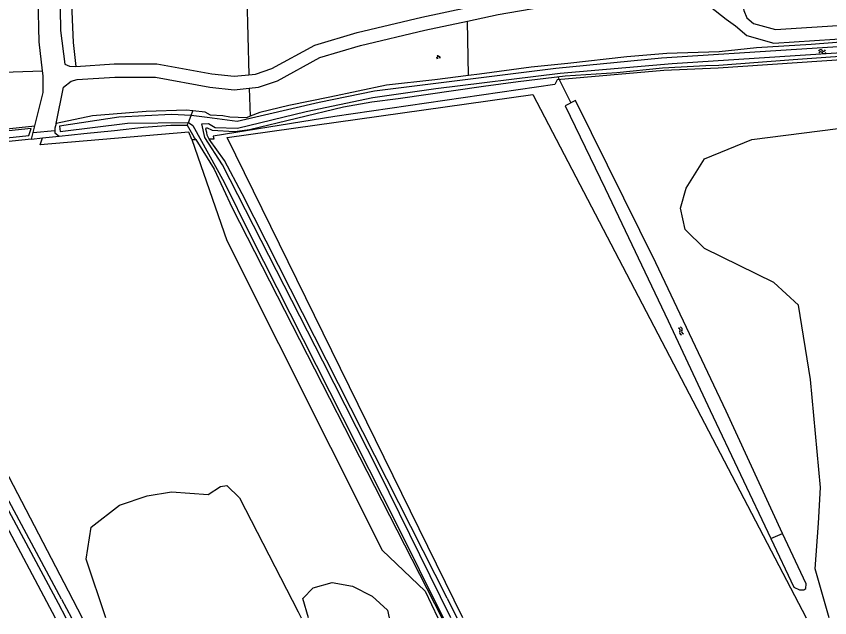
# Model space of a CAD drawing. Extents: x 128999 to 131010, y 395498 to 399007.
# Drawn here: x 130522.1 to 130689.8, y 395500 to 395623.9 of the extents above; entities that cross this region are included whole.
import ezdxf

# ---------------------------------------------------------------- set-up
doc = ezdxf.new("R2010")
doc.units = 0
for name, color, linetype in [('gg-afsc-draadraster', 7, 'Continuous'), ('gg-knt-bronhoudergrens', 7, 'Continuous'), ('gg-knt-onverhard', 7, 'Continuous'), ('gg-kntw-bovenkant insteek waterloop', 7, 'Continuous'), ('gg-kntw-waterlijn', 7, 'Continuous'), ('gg-kwrk-duiker nz buis', 7, 'Continuous'), ('gt-grn-groengrens', 7, 'Continuous'), ('gt-grn-vlakafsluiter', 7, 'Continuous'), ('gt-symb-groenvak', 7, 'Continuous'), ('gt-symb-watersymbool', 7, 'Continuous'), ('gx-grn-maaiveld', 7, 'Continuous')]:
    doc.layers.add(name, color=color, linetype=linetype)

# ---------------------------------------------------------------- blocks, each defined once
blk = doc.blocks.new('gt0-WA')
at = {"layer": 'gt-symb-watersymbool'}
for centre, start, end in [((-0.32, 0.02), 28.0725, 151.9275), ((0.43, 0.42), 208.0725, 331.9275), ((-0.32, -0.43), 28.0725, 151.9275), ((0.43, -0.03), 208.0725, 331.9275)]:
    blk.add_arc(centre, 0.425, start, end, dxfattribs=at)
blk = doc.blocks.new('gt0-GRVAK')
at = {"layer": 'gt-symb-groenvak'}
for p, q in [((-0.11, 0.19), (-0.23, 0.24)), ((-0.18, 0.15), (0.09, 0.15)), ((-0.09, 0.21), (-0.16, 0.32)), ((-0.05, 0.21), (-0.05, 0.39)), ((0, 0.21), (0.06, 0.32)), ((0.01, 0.19), (0.13, 0.24)), ((0.26, -0.05), (0.2, 0.06)), ((0.31, -0.05), (0.31, 0.13)), ((0.35, -0.05), (0.41, 0.06)), ((-0.24, -0.23), (-0.36, -0.18)), ((-0.32, -0.26), (-0.05, -0.26)), ((-0.23, -0.21), (-0.29, -0.1)), ((-0.18, -0.2), (-0.18, -0.02)), ((-0.14, -0.21), (-0.07, -0.1)), ((-0.12, -0.23), (0, -0.18)), ((0.24, -0.07), (0.12, -0.02)), ((0.17, -0.11), (0.44, -0.11)), ((0.37, -0.07), (0.49, -0.02))]:
    blk.add_line(p, q, dxfattribs=at)

msp = doc.modelspace()

# ---------------------------------------------------------------- linework, layer by layer
at = {"layer": 'gg-afsc-draadraster'}
msp.add_line((130533.86, 395618.52), (130534.37, 395613.56), dxfattribs=at)
msp.add_lwpolyline([(130531.82, 395676.29), (130532.4, 395652.07), (130533.86, 395618.52)], dxfattribs=at)
at = {"layer": 'gg-knt-bronhoudergrens'}
msp.add_line((130483.3, 395587.66), (130530.15, 395500), dxfattribs=at)
for points in [[(130239.56, 395500), (130261.64, 395514.97), (130273.55, 395520.88), (130294.89, 395530.74), (130356.26, 395562.95), (130388.38, 395579.41), (130411.13, 395590.08), (130492.67, 395610.46), (130499.15, 395611.74), (130527.53, 395612.66)], [(130614.17, 395500), (130565.57, 395598.95), (130628.64, 395607.79), (130684.98, 395500)], [(130558.34, 395598.51), (130565.53, 395577.71), (130597.53, 395513.93), (130606.43, 395505.49), (130609.05, 395500)], [(130505.26, 395587.56), (130510.96, 395577.48), (130511.65, 395574.95), (130510.96, 395571.72), (130509.35, 395569.19), (130501.36, 395565.86), (130532.78, 395505.57), (130535.67, 395500)], [(130582.4, 395500), (130581.22, 395503.95), (130583.36, 395506.19), (130587.24, 395507.27), (130591.45, 395506.48), (130595.53, 395504.47), (130598.68, 395501.53), (130599.02, 395500)]]:
    msp.add_lwpolyline(points, dxfattribs=at)
at = {"layer": 'gg-knt-onverhard'}
for points in [[(130668.18, 395684.01), (130669.21, 395664.06), (130671.88, 395629.52), (130671.75, 395628.04), (130671.85, 395626.56), (130672.1, 395625.11), (130672.74, 395623.61), (130674.11, 395622.46), (130678.63, 395621.2), (130699.04, 395622.55), (130729.99, 395625.51), (130742.02, 395625.84), (130750.78, 395626.73), (130758.27, 395626.67), (130773.43, 395627.37), (130783.74, 395626.94), (130789.13, 395627.06)], [(130530, 395675.89), (130530.28, 395664.43), (130530.94, 395645.91), (130531.07, 395630.04), (130531.26, 395621.03), (130532.11, 395614.05), (130533.12, 395613.63), (130534.37, 395613.56)], [(130527.53, 395612.66), (130526.81, 395618.64), (130526.62, 395627.65), (130526.49, 395643.52), (130525.83, 395662.03), (130525.51, 395674.76)], [(130615.16, 395622.92), (130621.51, 395624.27), (130633.11, 395626.3), (130644.35, 395626.78), (130659.49, 395627.13), (130664.15, 395626.85), (130665.24, 395625.91), (130668.47, 395623.32), (130670.43, 395621.94), (130672.78, 395619.96), (130678.34, 395618.41), (130699.26, 395619.79), (130730.25, 395622.76), (130742.21, 395623.63), (130750.89, 395624.5), (130758.31, 395624.45), (130773.44, 395625.15), (130783.72, 395624.72), (130791.65, 395624.9), (130796.2, 395624.71)], [(130570.08, 395611.89), (130571.46, 395612.02), (130574.83, 395613.18), (130583.65, 395617.99), (130592.37, 395620.6), (130605.77, 395623.76), (130615.11, 395625.74)], [(130570.15, 395609.11), (130572.05, 395609.3), (130575.95, 395610.64), (130584.72, 395615.42), (130593.09, 395617.93), (130606.38, 395621.06), (130615.16, 395622.92)], [(130534.37, 395613.56), (130542.33, 395614.15), (130551.07, 395614.17), (130562.43, 395612.06), (130567.06, 395611.59), (130570.08, 395611.89)], [(130525.95, 395601.39), (130527.64, 395608.22), (130527.65, 395611.66), (130527.53, 395612.66)], [(130530.36, 395601.87), (130531.84, 395609.36), (130533.4, 395610.59), (130534.65, 395610.94), (130542.43, 395611.39), (130550.82, 395611.4), (130562.04, 395609.32), (130567.05, 395608.81), (130570.15, 395609.11)]]:
    msp.add_lwpolyline(points, dxfattribs=at)
at = {"layer": 'gg-kntw-bovenkant insteek waterloop'}
for p, q in [((130525.27, 395598.64), (130525.95, 395601.39)), ((130557.38, 395601.47), (130558.7, 395599.1)), ((130559.11, 395598.52), (130558.7, 395599.1)), ((130561.91, 395598.58), (130561.46, 395599.47)), ((130530.73, 395503), (130532.34, 395500)), ((130531.41, 395503.84), (130533.47, 395500)), ((130610.98, 395504), (130612.92, 395500))]:
    msp.add_line(p, q, dxfattribs=at)
for points in [[(130729.54, 395621.14), (130711.42, 395619.83), (130695.63, 395618.86), (130686.05, 395618.1), (130674.77, 395617.44), (130667.04, 395616.6), (130656.27, 395616.28), (130647.99, 395615.59), (130635.87, 395614.19), (130628.26, 395613.45), (130617.61, 395612.01), (130615.35, 395611.73)], [(130561.46, 395599.47), (130561.4, 395599.98), (130561.17, 395600.66), (130561.34, 395601.05), (130562.47, 395600.5), (130567.1, 395600.21), (130570.22, 395600.62), (130589.57, 395605.29), (130595.42, 395606.3), (130600.84, 395606.96), (130618.47, 395609.53), (130625.57, 395610.49), (130635.32, 395611.65), (130645.98, 395612.35), (130655.39, 395613.33), (130664.3, 395613.8), (130666.96, 395613.88), (130682.29, 395615.02), (130698.7, 395616.17), (130718.55, 395616.96)], [(130615.35, 395611.73), (130608.42, 395610.86), (130598.44, 395609.71), (130586.78, 395607.24), (130578.28, 395605.54), (130572.31, 395604.08), (130570.31, 395603.32)], [(130680.11, 395517.38), (130668.5, 395542.58), (130653.98, 395573.1), (130637.44, 395606.57), (130635.26, 395605.51), (130643.53, 395588.47), (130656.5, 395561.21), (130665.17, 395542.67), (130677.68, 395516.32)], [(130558.52, 395604.43), (130557.24, 395604.57), (130548.9, 395604.28), (130537.85, 395603.4), (130530.36, 395601.87)], [(130570.31, 395603.32), (130569.56, 395603.04), (130566.17, 395603.12), (130564.7, 395603.45), (130562.16, 395603.54), (130561.03, 395604.15), (130558.52, 395604.43)], [(130530.36, 395601.87), (130530.03, 395600.85), (130530.03, 395599.95), (130530.94, 395599.22)], [(130297.91, 395500), (130299.45, 395501.04), (130308.58, 395506.82), (130319.81, 395513.57), (130328.95, 395519.58), (130342.19, 395528.09), (130352.05, 395535.34), (130363.55, 395543.34), (130373.92, 395550.58), (130385.35, 395557.99), (130398.12, 395566.52), (130407.05, 395572.61), (130416.3, 395578.47), (130423.28, 395581.38), (130430.71, 395584.1), (130446.32, 395588.36), (130457.97, 395591.41), (130465.65, 395593.21), (130479.23, 395595.77), (130499.44, 395598.53), (130525.95, 395601.39)], [(130530.94, 395599.22), (130536.07, 395599.77), (130542.38, 395600.39), (130548.36, 395601.06), (130554, 395601.5), (130557.38, 395601.47)], [(130525.27, 395598.64), (130500, 395596.02), (130496.2, 395595.68), (130487.92, 395594.69), (130480.24, 395593.37)], [(130559.11, 395598.52), (130562.94, 395592.45), (130566.66, 395584.47), (130609.87, 395500)], [(130610.98, 395504), (130568.71, 395587.38), (130565.08, 395594.21), (130561.91, 395598.58)], [(130531.41, 395503.84), (130487.63, 395585.36), (130486.75, 395584.88), (130530.73, 395503)], [(130540.61, 395500), (130536.49, 395512.1), (130537.52, 395518.64), (130543.41, 395523.18), (130549.08, 395525.09), (130554.09, 395525.95), (130561.68, 395525.42), (130564.2, 395527.01), (130565.56, 395527.23), (130568.15, 395524.72), (130580.24, 395501.2), (130580.88, 395500)], [(130677.68, 395516.32), (130682.45, 395506.27), (130683.64, 395505.75), (130684.54, 395505.76), (130684.94, 395506.05), (130684.99, 395506.95), (130680.11, 395517.38)]]:
    msp.add_lwpolyline(points, dxfattribs=at)
at = {"layer": 'gg-kntw-waterlijn'}
for points in [[(130730.08, 395620.48), (130710.86, 395618.88), (130655.15, 395615.32), (130633.39, 395613.18), (130595.95, 395608.52), (130584.57, 395606.18), (130567.66, 395602.24), (130561.45, 395603.08), (130558.15, 395603.47)], [(130611.73, 395500), (130596.86, 395530.16), (130585.32, 395552.89), (130564.61, 395593.35), (130561.01, 395598.98), (130560.35, 395601.76), (130561.74, 395601.83), (130563.09, 395601.05), (130567.73, 395600.87), (130581.9, 395604.3), (130595.65, 395607.2), (130608.59, 395609.02), (130634.23, 395612.2), (130657.39, 395614.21), (130687.99, 395616.17), (130730.23, 395618.85)], [(130558.15, 395603.47), (130554.09, 395603.72), (130543.24, 395603.16), (130531.02, 395601.29), (130531.19, 395600.19), (130545.07, 395601.91), (130557.62, 395602.08)], [(130557.62, 395602.08), (130558.5, 395601.44), (130564.99, 395589.73), (130570.38, 395578.79), (130600.25, 395519.92), (130610.16, 395500)], [(130490.79, 395595.79), (130524.69, 395599.37), (130525.17, 395600.78), (130503.43, 395598.51)]]:
    msp.add_lwpolyline(points, dxfattribs=at)
at = {"layer": 'gg-kwrk-duiker nz buis'}
for p, q in [((130633.76, 395611.46), (130636.49, 395606.11)), ((130525.61, 395600.01), (130530.03, 395600.4))]:
    msp.add_line(p, q, dxfattribs=at)
at = {"layer": 'gt-grn-groengrens'}
for p, q in [((130568.16, 395682.63), (130570.08, 395611.89)), ((130615.35, 395611.73), (130615.16, 395622.92)), ((130570.15, 395609.11), (130570.31, 395603.32)), ((130558.34, 395598.51), (130559.11, 395598.52))]:
    msp.add_line(p, q, dxfattribs=at)
for points in [[(130728.14, 395617.74), (130727.86, 395616.72), (130704.5, 395615.78), (130666.82, 395613.24), (130655.64, 395612.76), (130633.65, 395610.85), (130633.14, 395609.88), (130587.83, 395603.3), (130562.7, 395599.2), (130562.86, 395598.6), (130561.91, 395598.58)], [(130558.34, 395598.51), (130557.66, 395600.03), (130527.07, 395597.42), (130527.55, 395598.87)]]:
    msp.add_lwpolyline(points, dxfattribs=at)
at = {"layer": 'gt-grn-vlakafsluiter'}
for p, q in [((130557.62, 395602.08), (130558.15, 395603.47)), ((130558.15, 395603.47), (130558.52, 395604.43)), ((130557.38, 395601.47), (130557.62, 395602.08)), ((130525.27, 395598.64), (130527.55, 395598.87)), ((130527.55, 395598.87), (130530.94, 395599.22)), ((130677.68, 395516.32), (130680.11, 395517.38))]:
    msp.add_line(p, q, dxfattribs=at)
at = {"layer": 'gx-grn-maaiveld'}
msp.add_lwpolyline([(130689.76, 395500), (130686.83, 395510.09), (130687.56, 395519.49), (130687.94, 395526.85), (130685.87, 395549.1), (130683.41, 395564.38), (130678.32, 395569.1), (130663.99, 395576.07), (130660.03, 395580.03), (130659.08, 395584.37), (130660.22, 395588.52), (130663.99, 395594.55), (130673.8, 395598.52), (130712.08, 395603.42), (130716.61, 395600.59), (130718.11, 395602.29), (130721.41, 395602.85), (130723.69, 395601.84)], dxfattribs=at)

# ---------------------------------------------------------------- block references
at = {"layer": 'gt-symb-groenvak', "rotation": 2.8080530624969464}
msp.add_blockref('gt0-GRVAK', (130609.11, 395615.54), dxfattribs=at)
at = {"layer": 'gt-symb-watersymbool'}
for p, rotation in [((130688.24, 395616.65), 9.556527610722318), ((130659.14, 395559.14), -63.05041916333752)]:
    msp.add_blockref('gt0-WA', p, dxfattribs=dict(at, rotation=rotation))

doc.saveas('drawing.dxf')
